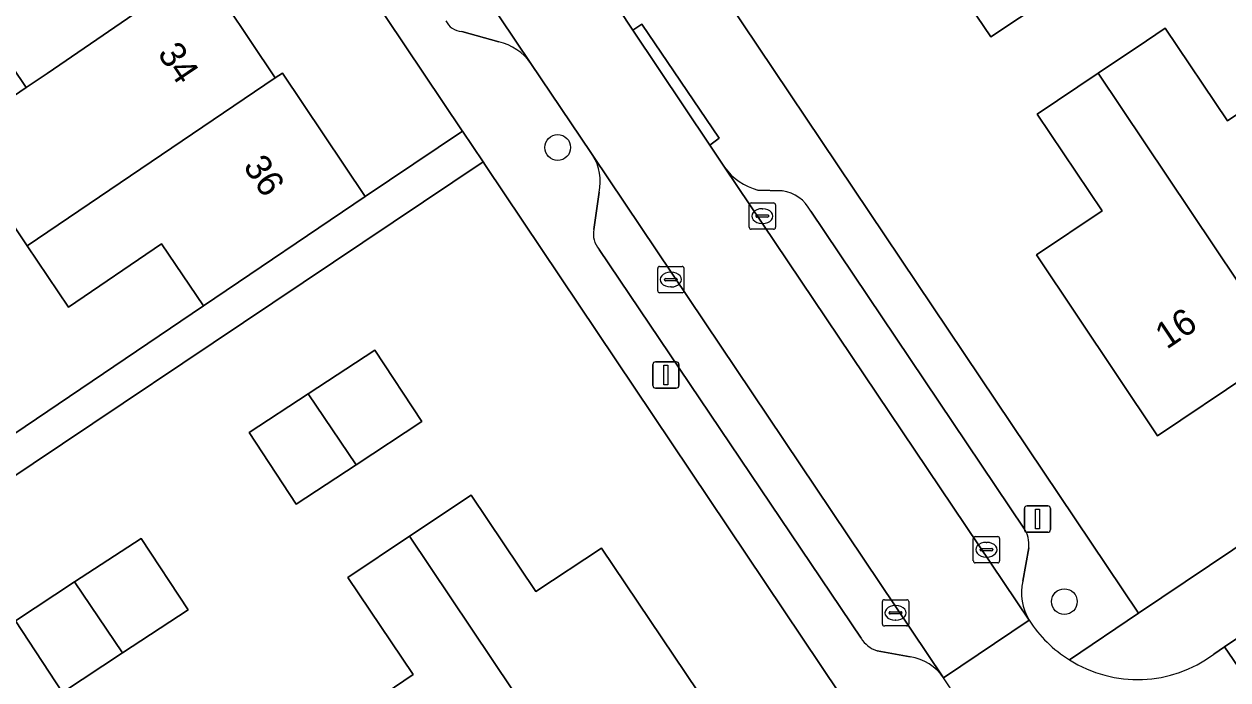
# Model space of a CAD drawing. Extents: x 158352 to 159489, y 383828 to 384603.
# Drawn here: x 158789.18 to 158834.96, y 384301.82 to 384326.78 of the extents above; entities that cross this region are included whole.
import ezdxf

# ---------------------------------------------------------------- set-up
doc = ezdxf.new("R2010")
doc.units = 0
for name, color, linetype in [('IMGEO_Boom', 7, 'Continuous'), ('IMGEO_Erf', 7, 'Continuous'), ('IMGEO_Kolk', 7, 'Continuous'), ('IMGEO_Lichtmast', 7, 'Continuous'), ('IMGEO_Pand', 7, 'Continuous'), ('IMGEO_Pand_nummerreeks', 7, 'Continuous'), ('IMGEO_Parkeervlak_open', 7, 'Continuous'), ('IMGEO_Rijbaan_lokaal_open', 7, 'Continuous'), ('IMGEO_Voetpad_open', 7, 'Continuous')]:
    doc.layers.add(name, color=color, linetype=linetype)

msp = doc.modelspace()

# ---------------------------------------------------------------- linework, layer by layer
at = {"layer": 'IMGEO_Boom'}
for centre in [(158809.47, 384322.081), (158828.739, 384304.803)]:
    msp.add_circle(centre, 0.489, dxfattribs=at)
at = {"layer": 'IMGEO_Erf'}
for points in [[(158875.167, 384336.345), (158868.637, 384346.081), (158867.819, 384345.532), (158861.458, 384355.013), (158841.36, 384341.527), (158837.811, 384342.305), (158824.183, 384333.296), (158819.74, 384330.315), (158815.887, 384327.73), (158831.561, 384304.365), (158876.378, 384334.482)], [(158787.815, 384349.601), (158783.109, 384346.446), (158786.094, 384341.995), (158789.06, 384337.574), (158792.045, 384333.123), (158793.05, 384333.798), (158796.193, 384329.112), (158795.928, 384328.925), (158798.729, 384324.728), (158799.003, 384324.912), (158802.155, 384320.22), (158805.854, 384322.701), (158805.841, 384322.72)], [(158828.124, 384327.754), (158825.939, 384326.287), (158824.127, 384328.985), (158826.316, 384330.453), (158828.862, 384332.161), (158830.672, 384329.465)], [(158806.727, 384321.4), (158806.635, 384321.537), (158781.507, 384304.689), (158779.118, 384304.891), (158760.941, 384292.573), (158761.047, 384292.415), (158777.399, 384267.966), (158780.803, 384270.248), (158817.185, 384294.673), (158817.422, 384294.304), (158819.223, 384295.504), (158819, 384295.815), (158819.742, 384296.409), (158822.323, 384298.139)], [(158797.742, 384311.238), (158799.986, 384312.712), (158802.518, 384314.375), (158804.307, 384311.652), (158801.812, 384310.013), (158799.531, 384308.515)], [(158788.849, 384304.071), (158791.101, 384305.55), (158793.625, 384307.208), (158795.414, 384304.485), (158792.923, 384302.849), (158790.638, 384301.348)]]:
    msp.add_lwpolyline(points, close=True, dxfattribs=at)
for points in [[(158786.51, 384322.484), (158789.254, 384324.363), (158787.639, 384326.764)], [(158835.796, 384313.469), (158832.282, 384311.116), (158827.677, 384317.992), (158830.177, 384319.666), (158827.708, 384323.354), (158830.029, 384324.909), (158831.863, 384326.137), (158832.579, 384326.616), (158834.938, 384323.093), (158837.112, 384324.549)], [(158781.988, 384306.582), (158795.999, 384316.057), (158794.408, 384318.41), (158790.862, 384316.012), (158789.295, 384318.344), (158787.727, 384320.675)], [(158801.484, 384300.342), (158803.978, 384302.025), (158801.484, 384305.72), (158803.832, 384307.288), (158806.18, 384308.857), (158808.639, 384305.189), (158811.132, 384306.841), (158815.721, 384300.008)]]:
    msp.add_lwpolyline(points, dxfattribs=at)
at = {"layer": 'IMGEO_Kolk'}
for p, q in [((158816.753, 384319.045), (158816.753, 384319.897)), ((158816.828, 384319.971), (158817.68, 384319.971)), ((158817.241, 384319.751), (158817.266, 384319.751)), ((158817.754, 384319.897), (158817.754, 384319.045)), ((158817.012, 384319.465), (158817.012, 384319.477)), ((158817.45, 384319.428), (158817.052, 384319.428)), ((158817.055, 384319.514), (158817.453, 384319.514)), ((158817.496, 384319.477), (158817.496, 384319.465)), ((158817.68, 384318.971), (158816.828, 384318.971)), ((158817.264, 384319.191), (158817.239, 384319.191)), ((158813.273, 384316.63), (158813.273, 384317.482)), ((158813.348, 384317.556), (158814.2, 384317.556)), ((158814.274, 384317.482), (158814.274, 384316.63)), ((158813.532, 384317.05), (158813.532, 384317.062)), ((158813.97, 384317.013), (158813.572, 384317.013)), ((158813.575, 384317.099), (158813.973, 384317.099)), ((158813.761, 384317.336), (158813.786, 384317.336)), ((158814.016, 384317.062), (158814.016, 384317.05)), ((158814.2, 384316.556), (158813.348, 384316.556)), ((158813.784, 384316.776), (158813.759, 384316.776)), ((158825.277, 384306.353), (158825.277, 384307.205)), ((158825.352, 384307.279), (158826.204, 384307.279)), ((158825.765, 384307.059), (158825.79, 384307.059)), ((158826.278, 384307.205), (158826.278, 384306.353)), ((158825.536, 384306.773), (158825.536, 384306.785)), ((158825.974, 384306.736), (158825.576, 384306.736)), ((158825.579, 384306.822), (158825.977, 384306.822)), ((158825.788, 384306.499), (158825.763, 384306.499)), ((158826.02, 384306.785), (158826.02, 384306.773)), ((158826.204, 384306.279), (158825.352, 384306.279)), ((158821.818, 384303.95), (158821.818, 384304.802)), ((158821.893, 384304.876), (158822.745, 384304.876)), ((158822.306, 384304.656), (158822.331, 384304.656)), ((158822.819, 384304.802), (158822.819, 384303.95)), ((158822.077, 384304.37), (158822.077, 384304.382)), ((158822.515, 384304.333), (158822.117, 384304.333)), ((158822.12, 384304.419), (158822.518, 384304.419)), ((158822.561, 384304.382), (158822.561, 384304.37)), ((158822.745, 384303.876), (158821.893, 384303.876)), ((158822.329, 384304.096), (158822.304, 384304.096))]:
    msp.add_line(p, q, dxfattribs=at)
for points in [[(158816.753, 384319.045), (158816.753, 384319.897)], [(158816.828, 384319.971), (158817.68, 384319.971)], [(158817.754, 384319.897), (158817.754, 384319.045)], [(158817.68, 384318.971), (158816.828, 384318.971)], [(158813.273, 384316.63), (158813.273, 384317.482)], [(158813.348, 384317.556), (158814.2, 384317.556)], [(158814.274, 384317.482), (158814.274, 384316.63)], [(158814.2, 384316.556), (158813.348, 384316.556)], [(158825.277, 384306.353), (158825.277, 384307.205)], [(158825.352, 384307.279), (158826.204, 384307.279)], [(158826.278, 384307.205), (158826.278, 384306.353)], [(158826.204, 384306.279), (158825.352, 384306.279)], [(158821.818, 384303.95), (158821.818, 384304.802)], [(158821.893, 384304.876), (158822.745, 384304.876)], [(158822.819, 384304.802), (158822.819, 384303.95)], [(158822.745, 384303.876), (158821.893, 384303.876)]]:
    msp.add_lwpolyline(points, dxfattribs=at)
for centre, radius, start, end in [((158816.83, 384319.895), 0.0765, 91.552, 178.448), ((158816.83, 384319.895), 0.0765, 91.552, 178.448), ((158817.678, 384319.895), 0.0765, 1.552, 88.448), ((158817.678, 384319.895), 0.0765, 1.552, 88.448), ((158817.052, 384319.474), 0.0403, 85.8775, 175.7526), ((158817.049, 384319.464), 0.0366, 178.938, 274.7102), ((158817.453, 384319.471), 0.043, 264.8664, 352.4533), ((158817.457, 384319.476), 0.0386, 1.7309, 96.639), ((158816.83, 384319.047), 0.0765, 181.552, 268.448), ((158816.83, 384319.047), 0.0765, 181.552, 268.448), ((158817.678, 384319.047), 0.0765, 271.552, 358.448), ((158817.678, 384319.047), 0.0765, 271.552, 358.448), ((158813.35, 384317.48), 0.0765, 91.552, 178.448), ((158813.35, 384317.48), 0.0765, 91.552, 178.448), ((158814.198, 384317.48), 0.0765, 1.552, 88.448), ((158814.198, 384317.48), 0.0765, 1.552, 88.448), ((158813.572, 384317.059), 0.0403, 85.8775, 175.7526), ((158813.569, 384317.049), 0.0366, 178.938, 274.7102), ((158813.973, 384317.056), 0.043, 264.8664, 352.4533), ((158813.977, 384317.061), 0.0386, 1.7309, 96.639), ((158813.35, 384316.632), 0.0765, 181.552, 268.448), ((158813.35, 384316.632), 0.0765, 181.552, 268.448), ((158814.198, 384316.632), 0.0765, 271.552, 358.448), ((158814.198, 384316.632), 0.0765, 271.552, 358.448), ((158825.354, 384307.203), 0.0765, 91.552, 178.448), ((158825.354, 384307.203), 0.0765, 91.552, 178.448), ((158826.202, 384307.203), 0.0765, 1.552, 88.448), ((158826.202, 384307.203), 0.0765, 1.552, 88.448), ((158825.576, 384306.782), 0.0403, 85.8775, 175.7526), ((158825.573, 384306.772), 0.0366, 178.938, 274.7102), ((158825.977, 384306.779), 0.043, 264.8664, 352.4533), ((158825.981, 384306.784), 0.0386, 1.7309, 96.639), ((158825.354, 384306.355), 0.0765, 181.552, 268.448), ((158825.354, 384306.355), 0.0765, 181.552, 268.448), ((158826.202, 384306.355), 0.0765, 271.552, 358.448), ((158826.202, 384306.355), 0.0765, 271.552, 358.448), ((158821.895, 384304.8), 0.0765, 91.552, 178.448), ((158821.895, 384304.8), 0.0765, 91.552, 178.448), ((158822.743, 384304.8), 0.0765, 1.552, 88.448), ((158822.743, 384304.8), 0.0765, 1.552, 88.448), ((158822.117, 384304.379), 0.0403, 85.8775, 175.7526), ((158822.114, 384304.369), 0.0366, 178.938, 274.7102), ((158822.518, 384304.376), 0.043, 264.8664, 352.4533), ((158822.522, 384304.381), 0.0386, 1.7309, 96.639), ((158821.895, 384303.952), 0.0765, 181.552, 268.448), ((158821.895, 384303.952), 0.0765, 181.552, 268.448), ((158822.743, 384303.952), 0.0765, 271.552, 358.448), ((158822.743, 384303.952), 0.0765, 271.552, 358.448)]:
    msp.add_arc(centre, radius, start, end, dxfattribs=at)
for centre, major_axis, ratio, start_param, end_param in [((158817.24, 384319.471), (-0.387, 0.002), 0.722429, 4.712389, 7.853982), ((158817.265, 384319.471), (-0.39, 0.002), 0.717154, 1.570796, 4.712389), ((158813.76, 384317.056), (-0.387, 0.002), 0.722429, 4.712389, 7.853982), ((158813.785, 384317.056), (-0.39, 0.002), 0.717154, 1.570796, 4.712389), ((158825.764, 384306.779), (-0.387, 0.002), 0.722429, 4.712389, 7.853982), ((158825.789, 384306.779), (-0.39, 0.002), 0.717154, 1.570796, 4.712389), ((158822.305, 384304.376), (-0.387, 0.002), 0.722429, 4.712389, 7.853982), ((158822.33, 384304.376), (-0.39, 0.002), 0.717154, 1.570796, 4.712389)]:
    msp.add_ellipse(centre, major_axis=major_axis, ratio=ratio, start_param=start_param, end_param=end_param, dxfattribs=at)
at = {"layer": 'IMGEO_Lichtmast'}
for p, q in [((158813.091, 384313.026), (158813.091, 384313.826)), ((158813.091, 384313.826), (158813.091, 384313.026)), ((158813.191, 384313.926), (158813.981, 384313.926)), ((158813.981, 384313.926), (158813.191, 384313.926)), ((158814.081, 384313.826), (158814.081, 384313.026)), ((158814.081, 384313.026), (158814.081, 384313.826)), ((158813.981, 384312.926), (158813.191, 384312.926)), ((158813.191, 384312.926), (158813.981, 384312.926)), ((158827.221, 384307.542), (158827.221, 384308.342)), ((158827.221, 384308.342), (158827.221, 384307.542)), ((158827.321, 384308.442), (158828.111, 384308.442)), ((158828.111, 384308.442), (158827.321, 384308.442)), ((158828.211, 384308.342), (158828.211, 384307.542)), ((158828.211, 384307.542), (158828.211, 384308.342)), ((158828.111, 384307.442), (158827.321, 384307.442)), ((158827.321, 384307.442), (158828.111, 384307.442))]:
    msp.add_line(p, q, dxfattribs=at)
for points in [[(158813.511, 384313.801), (158813.661, 384313.801), (158813.661, 384313.051), (158813.511, 384313.051), (158813.511, 384313.801)], [(158827.641, 384308.317), (158827.791, 384308.317), (158827.791, 384307.567), (158827.641, 384307.567), (158827.641, 384308.317)]]:
    msp.add_lwpolyline(points, dxfattribs=at)
for centre, start, end in [((158813.191, 384313.826), 90, 180), ((158813.191, 384313.826), 90, 180), ((158813.981, 384313.826), 0, 90), ((158813.981, 384313.826), 360, 90), ((158813.191, 384313.026), 180, 270), ((158813.191, 384313.026), 180, 270), ((158813.981, 384313.026), 270, 0), ((158813.981, 384313.026), 270, 0), ((158827.321, 384308.342), 90, 180), ((158827.321, 384308.342), 90, 180), ((158828.111, 384308.342), 0, 90), ((158828.111, 384308.342), 360, 90), ((158827.321, 384307.542), 180, 270), ((158827.321, 384307.542), 180, 270), ((158828.111, 384307.542), 270, 0), ((158828.111, 384307.542), 270, 0)]:
    msp.add_arc(centre, 0.1, start, end, dxfattribs=at)
at = {"layer": 'IMGEO_Pand'}
for points in [[(158795.928, 384328.925), (158796.193, 384329.112), (158793.05, 384333.798), (158792.045, 384333.123), (158782.544, 384326.779), (158782.678, 384326.58), (158784.137, 384324.409), (158787.639, 384326.764), (158789.254, 384324.363), (158790.057, 384324.903)], [(158826.316, 384330.453), (158824.127, 384328.985), (158825.939, 384326.287), (158828.124, 384327.754)], [(158798.729, 384324.728), (158795.928, 384328.925), (158790.057, 384324.903), (158789.254, 384324.363), (158786.51, 384322.484), (158787.727, 384320.675), (158789.295, 384318.344)], [(158837.727, 384323.633), (158837.112, 384324.549), (158834.938, 384323.093), (158832.579, 384326.616), (158831.863, 384326.137), (158830.029, 384324.909), (158837.104, 384314.345), (158837.944, 384313.091), (158842.668, 384316.255), (158842.437, 384316.6)], [(158789.295, 384318.344), (158790.862, 384316.012), (158794.408, 384318.41), (158795.999, 384316.057), (158802.155, 384320.22), (158799.003, 384324.912), (158798.729, 384324.728)], [(158830.029, 384324.909), (158827.708, 384323.354), (158830.177, 384319.666), (158827.677, 384317.992), (158832.282, 384311.116), (158835.796, 384313.469), (158837.004, 384314.278), (158837.104, 384314.345)], [(158799.986, 384312.712), (158801.812, 384310.013), (158804.307, 384311.652), (158802.518, 384314.375)], [(158799.986, 384312.712), (158797.742, 384311.238), (158799.531, 384308.515), (158801.812, 384310.013)], [(158803.832, 384307.288), (158810.899, 384296.755), (158811.009, 384296.829), (158812.194, 384297.628), (158815.721, 384300.008), (158811.132, 384306.841), (158808.639, 384305.189), (158806.18, 384308.857)], [(158791.101, 384305.55), (158792.923, 384302.849), (158795.414, 384304.485), (158793.625, 384307.208)], [(158803.832, 384307.288), (158801.484, 384305.72), (158803.978, 384302.025), (158801.484, 384300.342), (158802.198, 384299.284), (158806.712, 384292.51), (158806.897, 384292.237), (158811.725, 384295.523), (158810.899, 384296.755)], [(158791.101, 384305.55), (158788.849, 384304.071), (158790.638, 384301.348), (158792.923, 384302.849)]]:
    msp.add_lwpolyline(points, close=True, dxfattribs=at)
at = {"layer": 'IMGEO_Parkeervlak_open'}
for points in [[(158808.448, 384325.282), (158792.39, 384349.215)], [(158805.82, 384326.496), (158807.231, 384326.102)], [(158824.147, 384301.902), (158810.808, 384321.782)], [(158815.814, 384321.331), (158827.398, 384304.097)], [(158811.046, 384320.385), (158810.845, 384318.965)], [(158818.01, 384320.435), (158817.088, 384320.458)], [(158827.2, 384307.604), (158819.092, 384319.664)], [(158811.045, 384318.206), (158821.011, 384303.412)], [(158827.156, 384305.58), (158827.384, 384306.851)], [(158821.621, 384302.937), (158822.88, 384302.701)]]:
    msp.add_lwpolyline(points, dxfattribs=at)
for centre, radius, start, end in [((158805.86, 384327.207), 0.712, 205.0691, 266.8109), ((158806.757, 384324.085), 2.072, 35.2925, 76.7643), ((158809.215, 384320.792), 1.875, 347.4705, 31.8662), ((158817.705, 384322.725), 2.35, 216.394, 254.7647), ((158817.798, 384318.993), 1.457, 27.403, 81.652), ((158811.73, 384318.792), 0.902, 168.9684, 220.5559), ((158826.268, 384306.977), 1.123, 353.5419, 33.9211), ((158829.141, 384305.143), 2.033, 167.578, 210.958), ((158821.915, 384303.944), 1.049, 210.4744, 253.7106), ((158822.577, 384300.816), 1.909, 34.67, 80.857)]:
    msp.add_arc(centre, radius, start, end, dxfattribs=at)
at = {"layer": 'IMGEO_Rijbaan_lokaal_open'}
for points in [[(158812.331, 384326.54), (158811.777, 384327.369), (158805.266, 384336.856), (158795.613, 384351.389), (158795.391, 384351.773), (158792.145, 384349.596), (158792.39, 384349.215), (158808.448, 384325.282), (158810.734, 384321.892), (158810.808, 384321.782), (158824.147, 384301.902), (158827.398, 384304.097), (158815.814, 384321.331), (158815.256, 384322.165)], [(158834.834, 384303.079), (158836.877, 384300.072), (158839.377, 384301.741), (158878.516, 384328.03), (158876.439, 384331.088)]]:
    msp.add_lwpolyline(points, close=True, dxfattribs=at)
for points in [[(158827.398, 384304.097), (158824.147, 384301.902)], [(158822.27, 384294.676), (158824.355, 384291.644), (158836.877, 384300.072), (158834.834, 384303.079)], [(158834.834, 384303.079), (158834.419, 384302.8)]]:
    msp.add_lwpolyline(points, dxfattribs=at)
for centre, radius, start, end in [((158831.533, 384306.774), 4.927, 212.9201, 238.0986), ((158831.524, 384306.665), 4.829, 237.5052, 306.8351), ((158820.16, 384299.072), 4.889, 10.0548, 35.366)]:
    msp.add_arc(centre, radius, start, end, dxfattribs=at)
at = {"layer": 'IMGEO_Voetpad_open'}
for points in [[(158753.504, 384404.062), (158753.174, 384401.294), (158759.532, 384391.777), (158767.955, 384379.216), (158768.932, 384377.759), (158786.99, 384350.831), (158787.815, 384349.601), (158805.841, 384322.72), (158805.854, 384322.701), (158806.635, 384321.537), (158806.727, 384321.4), (158822.323, 384298.139), (158824.974, 384299.926)], [(158828.93, 384302.592), (158831.561, 384304.365), (158815.887, 384327.73), (158814.765, 384329.403), (158797.039, 384355.828)], [(158760.941, 384292.573), (158779.118, 384304.891), (158781.507, 384304.689), (158806.635, 384321.537), (158805.854, 384322.701), (158802.155, 384320.22), (158795.999, 384316.057), (158781.988, 384306.582), (158763.953, 384333.625), (158777.138, 384342.418)], [(158876.439, 384331.088), (158876.829, 384331.35), (158876.378, 384334.482), (158831.561, 384304.365), (158828.93, 384302.592)], [(158834.419, 384302.8), (158834.834, 384303.079), (158876.439, 384331.088)], [(158811.777, 384327.369), (158812.331, 384326.54), (158812.673, 384326.776), (158815.61, 384322.434), (158815.256, 384322.165), (158815.814, 384321.331)], [(158807.231, 384326.102), (158805.82, 384326.496)], [(158810.808, 384321.782), (158810.734, 384321.892), (158808.448, 384325.282)], [(158810.845, 384318.965), (158811.046, 384320.385)], [(158817.088, 384320.458), (158818.01, 384320.435)], [(158819.092, 384319.664), (158827.2, 384307.604)], [(158821.011, 384303.412), (158811.045, 384318.206)], [(158827.384, 384306.851), (158827.156, 384305.58)], [(158822.88, 384302.701), (158821.621, 384302.937)]]:
    msp.add_lwpolyline(points, dxfattribs=at)
msp.add_lwpolyline([(158812.331, 384326.54), (158815.256, 384322.165), (158815.61, 384322.434), (158812.673, 384326.776)], close=True, dxfattribs=at)
for centre, radius, start, end in [((158805.86, 384327.207), 0.712, 205.0691, 266.8109), ((158806.757, 384324.085), 2.072, 35.2925, 76.7643), ((158809.215, 384320.792), 1.875, 347.4705, 31.8662), ((158817.705, 384322.725), 2.35, 216.394, 254.7647), ((158817.798, 384318.993), 1.457, 27.403, 81.652), ((158811.73, 384318.792), 0.902, 168.9684, 220.5559), ((158826.268, 384306.977), 1.123, 353.5419, 33.9211), ((158829.141, 384305.143), 2.033, 167.578, 210.958), ((158831.533, 384306.774), 4.927, 212.9201, 238.0986), ((158821.915, 384303.944), 1.049, 210.4744, 253.7106), ((158822.577, 384300.816), 1.909, 34.67, 80.857), ((158831.524, 384306.665), 4.829, 237.5052, 306.8351), ((158820.16, 384299.072), 4.889, 10.0548, 35.366)]:
    msp.add_arc(centre, radius, start, end, dxfattribs=at)

# ---------------------------------------------------------------- texts
at = {"layer": 'IMGEO_Pand_nummerreeks'}
for s, rotation, p in [('34', 303.9189, (158794.228, 384325.654)), ('36', 303.9155, (158797.485, 384321.363)), ('16', 33.8102, (158832.63, 384314.382))]:
    msp.add_text(s, height=1, rotation=rotation, dxfattribs=at).set_placement(p)

doc.saveas('drawing.dxf')
